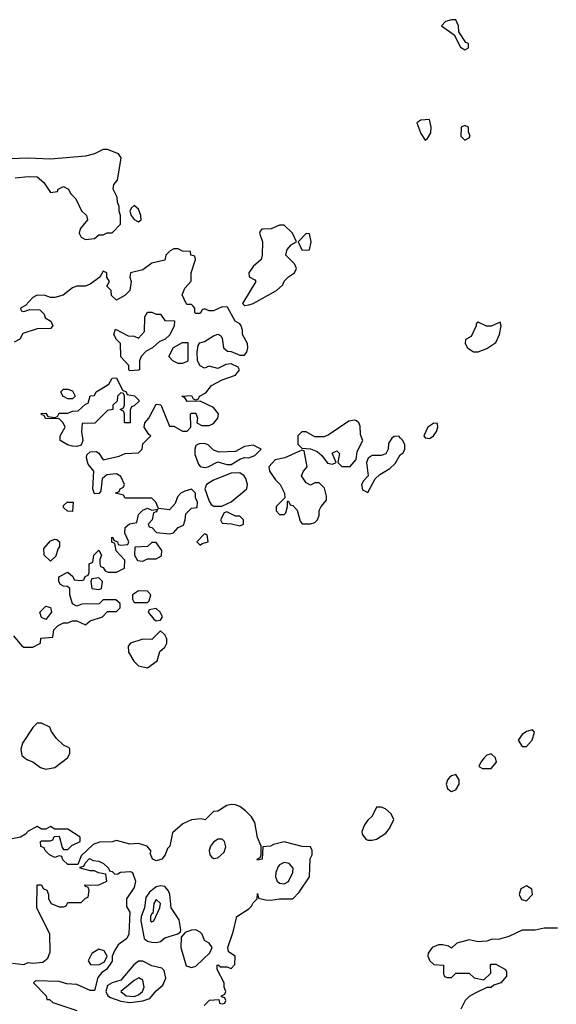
# Model space of a CAD drawing. Header units: inches. Extents: x 2701323 to 2964515, y 494916 to 722124.
# Tile 404 of 656: x 2906031 to 2908465, y 507432 to 511898. Entities that reach past the tile are written whole.
import ezdxf

# ---------------------------------------------------------------- set-up
doc = ezdxf.new("R2010")
doc.units = ezdxf.units.IN
doc.header["$MEASUREMENT"] = 0
doc.layers.add('C9500', color=7, linetype='Continuous')
doc.layers.add('C9501', color=7, linetype='Continuous')

msp = doc.modelspace()

# ---------------------------------------------------------------- linework, layer by layer
at = {"layer": 'C9500', "color": 2, "elevation": 2}
for points in [[(2906003.6, 509103.6), (2906039.6, 509059.6), (2906050, 509052), (2906090, 509052), (2906126, 509070), (2906127.3, 509092.7), (2906182, 509098), (2906186, 509130), (2906206, 509150), (2906230, 509162), (2906250, 509162), (2906270, 509172), (2906290, 509172), (2906330, 509154), (2906350, 509172), (2906406, 509190), (2906430, 509214), (2906470, 509214), (2906486, 509230), (2906486, 509250), (2906467.3, 509267.3), (2906410, 509266), (2906392, 509248), (2906312.7, 509247.3), (2906290, 509238), (2906270, 509248), (2906258, 509290), (2906258, 509318), (2906247.3, 509327.3), (2906230, 509328), (2906216.4, 509336.4), (2906208.7, 509350), (2906209, 509371), (2906250, 509392), (2906272.7, 509372.7), (2906278, 509358), (2906310, 509354), (2906322, 509358), (2906327.3, 509372.7), (2906342, 509378), (2906346, 509390), (2906346, 509430), (2906362, 509438), (2906368, 509470), (2906390, 509491.3), (2906402, 509470), (2906394, 509450), (2906394, 509430), (2906398, 509418), (2906410, 509414), (2906418, 509398), (2906432.7, 509392.7), (2906470, 509392), (2906506, 509410), (2906507.3, 509447.3), (2906468.7, 509488.7), (2906462, 509522), (2906448.4, 509528.4), (2906449, 509551), (2906454, 509550), (2906458, 509538), (2906474, 509530), (2906478, 509518), (2906490, 509514), (2906522, 509518), (2906526, 509530), (2906508.4, 509568.4), (2906510, 509594), (2906528.4, 509611.6), (2906562, 509618), (2906570, 509654), (2906590, 509674), (2906610, 509682), (2906630, 509674), (2906658, 509678), (2906650, 509666), (2906638, 509662), (2906632, 509630), (2906614, 509610), (2906618, 509598), (2906630, 509594), (2906652, 509572), (2906710, 509566), (2906728.8, 509571.2), (2906750, 509594), (2906774, 509606), (2906782, 509630), (2906784, 509656), (2906810, 509682), (2906835.3, 509684.7), (2906838, 509710), (2906828.8, 509728.8), (2906828, 509750), (2906810, 509768), (2906779.8, 509760.2), (2906762, 509750), (2906746.4, 509733.6), (2906736, 509704), (2906710, 509675.3), (2906660.4, 509680.4), (2906648, 509710), (2906630, 509728), (2906510, 509728), (2906502, 509742), (2906466, 509750), (2906482, 509758), (2906486, 509770), (2906502, 509778), (2906506, 509790), (2906490, 509826), (2906470, 509838), (2906426, 509834), (2906404.7, 509815.3), (2906399.6, 509760.4), (2906391.6, 509748.4), (2906370, 509748), (2906362, 509770), (2906368, 509850), (2906342, 509882), (2906334, 509910), (2906335.3, 509924.7), (2906350, 509938), (2906378.8, 509938.8), (2906390, 509932), (2906410, 509902), (2906482, 509918), (2906510, 509931), (2906570, 509934), (2906586, 509950), (2906590, 509974), (2906616, 510000)], [(2906316.3, 510000), (2906318, 509990), (2906310, 509968), (2906290, 509962), (2906270, 509964), (2906248, 509970), (2906215.3, 509990), (2906215.3, 510000)], [(2907292.2, 510000), (2907292.7, 509972.7), (2907310, 509954), (2907350, 509952), (2907379.8, 509939.8), (2907401, 509921), (2907426.8, 509886.8), (2907450, 509882), (2907466, 509890), (2907448.4, 509931.6), (2907470, 509942), (2907482, 509930), (2907474, 509890), (2907492, 509872), (2907530, 509871.3), (2907556.5, 509903.5), (2907561.2, 509938.8), (2907588, 509990), (2907583.6, 510000)], [(2907719.3, 510000), (2907703.6, 509976.4), (2907702, 509950), (2907691, 509929), (2907670, 509922), (2907630, 509922), (2907611.2, 509908.8), (2907604.7, 509890), (2907611.6, 509828.4), (2907590, 509806), (2907582, 509790), (2907585.4, 509765.4), (2907610, 509754), (2907644, 509816), (2907664.7, 509835.3), (2907710, 509862), (2907734.6, 509885.4), (2907756.4, 509923.6), (2907770, 509934), (2907778, 509950), (2907778, 509970), (2907768.7, 509990), (2907758.7, 510000)], [(2907880, 510000), (2907890, 509998), (2907893, 510000)], [(2906867.3, 507427.3), (2906891.6, 507451.6), (2906934, 507454), (2906938, 507438), (2906950, 507434), (2906962, 507438), (2906966, 507450), (2906962, 507462), (2906946, 507466), (2906946, 507470), (2906962, 507478), (2906966, 507490), (2906958, 507510), (2906958, 507530), (2906926, 507590), (2906926, 507610), (2906931.6, 507611.6), (2906942, 507602), (2906970, 507602), (2906990, 507594), (2907007.3, 507612.7), (2907008, 507650), (2906978, 507670), (2906975.3, 507690), (2906999.3, 507760.7), (2907015.3, 507830), (2907070, 507864.7), (2907082.7, 507877.3), (2907090, 507892), (2907108, 507910), (2907110, 507934), (2907114, 507914), (2907146.4, 507906.4), (2907170, 507904), (2907210, 507911), (2907270, 507911), (2907298.6, 507941.4), (2907345.2, 508010), (2907348.7, 508091.3), (2907358, 508110), (2907358, 508130), (2907350, 508146), (2907312.7, 508147.3), (2907230, 508169), (2907182.8, 508157.2), (2907168.7, 508148.7), (2907134, 508146), (2907130.8, 508090), (2907110, 508086), (2907108, 508090), (2907122, 508098), (2907126, 508110), (2907126, 508150), (2907109.1, 508189.1), (2907097.2, 508257.2), (2907082, 508282), (2907055.3, 508310), (2907030, 508329), (2907010, 508337.2), (2906990, 508339), (2906970, 508334), (2906930, 508308), (2906910, 508306), (2906871.6, 508268.4), (2906854, 508274), (2906810, 508269), (2906771.3, 508250), (2906724.7, 508210), (2906712, 508150), (2906701, 508139), (2906691, 508110), (2906676, 508090), (2906650, 508082.7), (2906635.3, 508090), (2906630, 508098), (2906623.1, 508116.9), (2906627.3, 508127.3), (2906608.7, 508148.7), (2906570, 508162), (2906530, 508158), (2906470, 508175.3), (2906450, 508168.7), (2906392.7, 508167.3), (2906363.6, 508156.4), (2906310, 508106), (2906294, 508066), (2906250, 508066), (2906227.3, 508087.3), (2906222, 508102), (2906210, 508106), (2906190, 508098), (2906166, 508110), (2906146, 508130), (2906142, 508142), (2906127.3, 508147.3), (2906126, 508170), (2906130, 508174), (2906170, 508174), (2906182, 508178), (2906187.3, 508192.7), (2906210, 508194), (2906223.6, 508143.6), (2906230, 508134), (2906250, 508134), (2906268, 508152), (2906306, 508170), (2906306, 508190), (2906250, 508226), (2906190, 508226), (2906170, 508238), (2906150, 508226), (2906130, 508226), (2906110, 508238), (2906070, 508218), (2906056.9, 508203.1), (2906034, 508190), (2905950, 508174)], [(2905998, 507618), (2906050, 507612), (2906070, 507622), (2906090, 507618), (2906136.5, 507623.5), (2906159.3, 507640.7), (2906169, 507670), (2906168, 507750), (2906108, 507870), (2906110, 507974), (2906130, 507974), (2906138, 507958), (2906154, 507950), (2906162, 507930), (2906162, 507910), (2906174, 507890), (2906210, 507874), (2906230, 507874), (2906242, 507878), (2906250, 507894), (2906310, 507894), (2906330, 507914), (2906342, 507918), (2906346, 507950), (2906342, 507962), (2906327.3, 507967.3), (2906326, 507974), (2906387.3, 507972.7), (2906426, 507990), (2906422, 508022), (2906388.4, 508028.4), (2906370, 508038), (2906350, 508038), (2906306, 508050), (2906306, 508054), (2906322, 508058), (2906327.3, 508072.7), (2906347.3, 508092.7), (2906363.6, 508083.6), (2906390, 508082), (2906410.9, 508070.9), (2906434, 508050), (2906438, 508038), (2906450, 508034), (2906462, 508022), (2906476.4, 508023.6), (2906488.7, 508031.3), (2906533.7, 508033.7), (2906542, 508030), (2906556, 507990), (2906550, 507962), (2906514.8, 507910), (2906516, 507876), (2906530.6, 507850), (2906526.8, 507750), (2906517.3, 507730), (2906478, 507702), (2906462, 507678), (2906451, 507650), (2906450, 507628), (2906424.7, 507590), (2906403.5, 507576.5), (2906386, 507554), (2906370, 507495.3), (2906350, 507494), (2906290, 507522), (2906244.7, 507524.7), (2906210, 507535.3), (2906102, 507538), (2906094, 507530), (2906151.2, 507471.2), (2906154, 507454), (2906166, 507454), (2906181, 507441), (2906290, 507404.7)], [(2908470, 507778), (2908410, 507778), (2908368.4, 507768.4), (2908310, 507768.7), (2908250, 507739), (2908207.3, 507727.3), (2908170, 507726), (2908150, 507718), (2908110, 507715.3), (2908070, 507724), (2908014, 507710), (2907990, 507686), (2907976.4, 507696.4), (2907950, 507702), (2907930, 507702), (2907902, 507690), (2907883.6, 507663.6), (2907882, 507650), (2907892, 507630), (2907910, 507612), (2907954, 507610), (2907954, 507570), (2907958, 507558), (2907970, 507554), (2907990, 507554), (2908010, 507574), (2908070, 507574), (2908092.7, 507552.7), (2908136.4, 507543.6), (2908167.3, 507572.7), (2908166, 507610), (2908170, 507614), (2908190, 507614), (2908234, 507590), (2908239.6, 507579.6), (2908239.6, 507560.4), (2908214, 507530), (2908181, 507519), (2908170, 507508), (2908150, 507508), (2908096.9, 507483.1), (2908070, 507468), (2908051.2, 507448.8), (2908032, 507410)]]:
    msp.add_lwpolyline(points, dxfattribs=at)
at = {"layer": 'C9500', "color": 2}
for points, elevation in [([(2906870, 509975.3), (2906845.4, 509974.6), (2906830, 509966), (2906824.7, 509950), (2906825.4, 509925.4), (2906842, 509882), (2906850, 509872), (2906870, 509866.8), (2906886, 509870), (2906930, 509892), (2906970, 509881), (2906990, 509881), (2907030, 509904.7), (2907050, 509912), (2907070, 509911.3), (2907098, 509922), (2907126, 509950), (2907090, 509968.7), (2907050, 509962), (2907010, 509939), (2906936.4, 509936.4), (2906910, 509946), (2906886, 509970)], 2), ([(2907310, 509946), (2907234, 509910), (2907190, 509902), (2907161, 509870), (2907164.7, 509850), (2907190.6, 509810.6), (2907212, 509790), (2907232, 509750), (2907234, 509730), (2907194, 509690), (2907194, 509670), (2907210, 509654), (2907230, 509654), (2907238, 509662), (2907246, 509690), (2907246, 509714), (2907250, 509714), (2907258, 509698), (2907270, 509694), (2907290, 509674), (2907303.6, 509623.6), (2907312, 509612), (2907350, 509611.3), (2907370, 509618), (2907382, 509630), (2907388.7, 509650), (2907388.8, 509671.2), (2907398, 509690), (2907422, 509718), (2907423.1, 509736.9), (2907412.9, 509772.9), (2907390, 509798), (2907370, 509798), (2907350, 509786), (2907330, 509798), (2907309.3, 509829.3), (2907318, 509850), (2907335.3, 509870), (2907322, 509942)], 2), ([(2907030, 509842), (2906990, 509841.2), (2906910, 509809), (2906878, 509790), (2906871.3, 509770), (2906890, 509714), (2906899.6, 509699.6), (2906911.6, 509691.6), (2906948.4, 509691.6), (2906970, 509702), (2906990, 509711.3), (2907062, 509770), (2907064, 509790), (2907056.5, 509816.5), (2907049.1, 509829.1)], 2), ([(2906270, 509668), (2906248.4, 509668.4), (2906230, 509686), (2906230, 509694), (2906246, 509710), (2906274, 509710)], 2), ([(2906970, 509666), (2906958, 509662), (2906942, 509630), (2906950, 509614), (2906992, 509612), (2907030, 509602), (2907046, 509610), (2907046, 509630), (2907030, 509646), (2907010, 509646)], 2), ([(2906870, 509566), (2906834, 509530), (2906850, 509514), (2906858, 509522), (2906870, 509524.7), (2906886, 509530), (2906882, 509562)], 2), ([(2906170, 509442), (2906142, 509470), (2906140.4, 509499.6), (2906170, 509534), (2906190, 509542), (2906199.6, 509539.6), (2906212, 509530), (2906211.6, 509508.4), (2906203.6, 509496.4), (2906195.3, 509464.7)], 2), ([(2906650, 509526), (2906630, 509526), (2906610, 509508), (2906554, 509506), (2906552, 509470), (2906564.7, 509444.7), (2906590, 509442), (2906610, 509452), (2906650, 509452), (2906673.6, 509466.4), (2906675.3, 509490)], 2), ([(2906390, 509366), (2906358, 509362), (2906354, 509350), (2906358, 509318), (2906390, 509314), (2906402, 509318), (2906406, 509350)], 2), ([(2906570, 509308), (2906542, 509290), (2906542, 509270), (2906550, 509254), (2906610, 509254), (2906618, 509262), (2906626, 509290), (2906610, 509306)], 2), ([(2906150, 509178), (2906130, 509186), (2906122, 509210), (2906150, 509238), (2906170, 509232), (2906176, 509210)], 2), ([(2906650, 509228), (2906618, 509222), (2906614, 509210), (2906639.6, 509179.6), (2906650, 509172), (2906670, 509174), (2906678, 509190), (2906668, 509210)], 2), ([(2906670, 509126), (2906630, 509086), (2906590, 509088.7), (2906534, 509070), (2906523.6, 509056.4), (2906524.7, 509030), (2906548, 508988), (2906570, 508966.8), (2906610, 508958.8), (2906655.3, 508990), (2906667.3, 509032.7), (2906690, 509052), (2906699, 509070), (2906699, 509090), (2906690, 509108)], 2), ([(2906130, 508708), (2906110, 508708), (2906090, 508688), (2906043.5, 508616.5), (2906036, 508590), (2906041, 508561), (2906062.8, 508542.8), (2906090, 508531.3), (2906126, 508506), (2906150, 508498), (2906190, 508506), (2906248, 508550), (2906258, 508570), (2906258, 508590), (2906255.3, 508595.3), (2906230, 508608), (2906198, 508638), (2906175.3, 508670), (2906168.4, 508688.4)], 2), ([(2908356.4, 508676.4), (2908330, 508668.7), (2908310, 508655.3), (2908291.3, 508630), (2908310, 508602), (2908330, 508602), (2908355.3, 508630), (2908366, 508666)], 2), ([(2908170, 508568.7), (2908150, 508562), (2908138, 508550), (2908122, 508530), (2908114, 508510), (2908130, 508502), (2908170, 508502), (2908194, 508530), (2908188.7, 508550)], 2), ([(2908010, 508474), (2907990, 508469), (2907979.8, 508460.2), (2907971, 508450), (2907966, 508430), (2907971.2, 508411.2), (2907982, 508402), (2907990, 508398), (2908010, 508404.7), (2908024, 508430), (2908024, 508450)], 2), ([(2907670, 508326), (2907650, 508326), (2907630, 508286), (2907610, 508268), (2907594.4, 508245.6), (2907583.5, 508216.5), (2907584, 508204), (2907600.7, 508180.7), (2907610, 508176), (2907630, 508176), (2907650, 508181), (2907692, 508208), (2907709, 508230), (2907728.7, 508270), (2907716.5, 508296.5), (2907690, 508318)], 2), ([(2906950, 508181.6), (2906930, 508181.2), (2906910, 508168.1), (2906896.9, 508150), (2906890.2, 508130), (2906893.4, 508110), (2906900.8, 508100.8), (2906910, 508093.4), (2906930, 508096.9), (2906957.8, 508122.2), (2906966.2, 508146.2), (2906960.5, 508170)], 6), ([(2907230, 508074.7), (2907210, 508065.1), (2907203.5, 508056.5), (2907192.3, 508030), (2907191.2, 508010), (2907198.3, 507990), (2907210, 507981.2), (2907230, 507978.4), (2907250, 507989), (2907269.7, 508030), (2907271.3, 508050), (2907252.7, 508070)], 6), ([(2906670, 507969.6), (2906650, 507965.6), (2906620, 507940), (2906603.4, 507916.6), (2906596.5, 507870), (2906582.2, 507830), (2906579.8, 507810), (2906595.5, 507730), (2906610, 507718.4), (2906630, 507714), (2906650, 507712.2), (2906670, 507717.1), (2906690, 507733.7), (2906748.3, 507751.7), (2906759.7, 507760.3), (2906761.6, 507770), (2906755.1, 507815.1), (2906718, 507870), (2906712.1, 507930), (2906706.3, 507946.3), (2906690, 507967)], 6), ([(2908330, 507968.7), (2908304, 507956), (2908296, 507930), (2908306.8, 507906.8), (2908330, 507901), (2908357.2, 507930), (2908354, 507954)], 2), ([(2906650, 507907), (2906638.7, 507890), (2906635.3, 507844.7), (2906630, 507844), (2906624.4, 507830), (2906624.9, 507810), (2906630, 507806), (2906639, 507810), (2906667.3, 507870), (2906669.4, 507890)], 10), ([(2906830, 507769.7), (2906810, 507768.7), (2906781.5, 507758.5), (2906762.8, 507737.2), (2906762.4, 507690), (2906786.5, 507606.5), (2906810, 507598.5), (2906830, 507605.2), (2906893.8, 507666.2), (2906903.5, 507690), (2906890, 507709.6), (2906870, 507720.9), (2906858.7, 507750), (2906850, 507759.6)], 6), ([(2906390, 507682), (2906358, 507662), (2906342, 507630), (2906352.7, 507612.7), (2906390, 507611.3), (2906410, 507622), (2906415.3, 507624.7), (2906428, 507650), (2906414.6, 507674.6)], 2), ([(2906590, 507628.1), (2906570, 507628), (2906548.2, 507611.8), (2906490, 507542), (2906450, 507529.8), (2906430, 507517.2), (2906421, 507490), (2906430.9, 507470.9), (2906442.7, 507462.7), (2906490, 507446), (2906530, 507440.1), (2906590, 507447.3), (2906621, 507459), (2906650, 507492.7), (2906680.7, 507519.3), (2906694.5, 507550), (2906686, 507586), (2906675.6, 507595.6), (2906630, 507606.6)], 6), ([(2906571.9, 507551.9), (2906550, 507539.5), (2906490.5, 507490), (2906514, 507470), (2906550, 507467.5), (2906570, 507475.3), (2906588.1, 507490), (2906595.1, 507510), (2906590, 507542)], 10)]:
    msp.add_lwpolyline(points, close=True, dxfattribs=dict(at, elevation=elevation))
at = {"layer": 'C9501', "color": 2, "elevation": 2}
for points in [[(2908010, 511898), (2907990, 511898), (2907962, 511890), (2907944.7, 511870), (2908002, 511830), (2908030, 511774), (2908050, 511762), (2908066, 511770), (2908066, 511790), (2908055.3, 511795.3), (2908023.1, 511843.1), (2908021.2, 511870)], [(2907890, 511446), (2907850, 511442), (2907832, 511430), (2907850, 511382), (2907870, 511352), (2907880.4, 511359.6), (2907895.3, 511384.7), (2907897.2, 511410)], [(2908050, 511418), (2908034, 511410), (2908032, 511370), (2908050, 511352), (2908070, 511362), (2908074, 511370), (2908066, 511390), (2908066, 511410)], [(2906550, 511055.3), (2906536.9, 511043.1), (2906531.3, 511030), (2906536, 511010), (2906550, 510991.3), (2906570, 510981), (2906582, 510990), (2906581.2, 511010), (2906570, 511038)], [(2907230, 510966), (2907210, 510966), (2907171.2, 510948.8), (2907130, 510948), (2907121, 510939), (2907118, 510930), (2907132, 510890), (2907131.3, 510830), (2907126, 510810), (2907090, 510779), (2907071, 510750), (2907071.6, 510731.6), (2907098, 510718), (2907102, 510710), (2907042, 510610), (2907050, 510602), (2907070, 510604.7), (2907090, 510611.3), (2907195.3, 510670), (2907224, 510696), (2907230, 510712), (2907250, 510732), (2907278, 510750), (2907286, 510770), (2907278, 510790), (2907238, 510830), (2907244, 510856), (2907263.1, 510876.9), (2907286, 510890), (2907268, 510930)], [(2907330, 510928), (2907294, 510890), (2907310, 510854), (2907330, 510852), (2907346, 510854), (2907353.2, 510890), (2907346, 510926)], [(2906650, 510562), (2906670, 510562), (2906690, 510534), (2906732.7, 510532.7), (2906732, 510510), (2906711.3, 510468.7), (2906691.3, 510448.7), (2906663.6, 510436.4), (2906634, 510410), (2906605.4, 510394.6), (2906582, 510370), (2906574, 510350), (2906574, 510310), (2906570, 510308), (2906530, 510306), (2906526, 510310), (2906526, 510330), (2906489.1, 510369.1), (2906488, 510430), (2906470, 510448), (2906458, 510470), (2906466, 510494), (2906523.6, 510463.6), (2906550, 510462), (2906570, 510454), (2906596.4, 510483.6), (2906598, 510550), (2906610, 510572), (2906630, 510572)], [(2908210, 510526), (2908170, 510508), (2908148.4, 510508.4), (2908110, 510526), (2908102, 510518), (2908102, 510510), (2908078.8, 510461.2), (2908052.7, 510447.3), (2908052, 510430), (2908062, 510410), (2908090, 510391.3), (2908110, 510391.3), (2908150, 510406), (2908190, 510434), (2908208, 510470), (2908215.3, 510510)], [(2906750, 510338), (2906726, 510350), (2906708, 510370), (2906728.7, 510411.3), (2906770, 510434), (2906794, 510434), (2906794, 510350), (2906790, 510348), (2906770, 510338)], [(2906250, 510178), (2906226, 510190), (2906218, 510210), (2906230, 510222), (2906250, 510222), (2906270, 510214), (2906282, 510190), (2906270, 510178)]]:
    msp.add_lwpolyline(points, close=True, dxfattribs=at)
for points in [[(2906010, 511181), (2906070, 511187.3), (2906110, 511186), (2906139.8, 511159.8), (2906170, 511114), (2906202, 511118), (2906206, 511130), (2906230, 511142), (2906252, 511130), (2906262, 511110), (2906286, 511086), (2906311.6, 511031.6), (2906334, 511010), (2906338, 510990), (2906304.7, 510950), (2906301, 510930), (2906310, 510912), (2906330, 510901), (2906370, 510906), (2906390, 510922), (2906410, 510922), (2906428.4, 510931.6), (2906450, 510932), (2906488.7, 510970), (2906488.7, 511010), (2906482, 511030), (2906482, 511050), (2906474, 511070), (2906472.7, 511092.7), (2906455.3, 511130), (2906458, 511150), (2906475.3, 511170), (2906491.7, 511271.7), (2906479, 511290), (2906430, 511309.4), (2906410, 511309.4), (2906370.4, 511289.6), (2906330, 511278.7), (2906170, 511266), (2906070, 511269.6), (2905904, 511264)], [(2906616, 510000), (2906626, 510010), (2906616.4, 510016.4), (2906595.3, 510050), (2906599, 510070), (2906617.2, 510090), (2906650, 510154), (2906671, 510151), (2906710, 510054), (2906730, 510054), (2906770, 510032), (2906790, 510032), (2906808, 510050), (2906806, 510110), (2906810, 510114), (2906830, 510114), (2906838, 510090), (2906834, 510070), (2906856.9, 510056.9), (2906890, 510057.3), (2906910, 510066.8), (2906929.2, 510090), (2906933.2, 510110), (2906910, 510139), (2906850, 510168), (2906790, 510166), (2906782, 510182), (2906766, 510190), (2906810, 510194), (2906818, 510178), (2906830, 510174), (2906842, 510178), (2906846, 510190), (2906874.6, 510205.4), (2906901.2, 510238.8), (2906950, 510264.7), (2907010, 510286), (2907028.7, 510310), (2907022, 510322), (2906990, 510337.2), (2906966.4, 510333.6), (2906930, 510315.3), (2906890, 510326), (2906870, 510318), (2906850, 510328), (2906838, 510350), (2906835.3, 510390), (2906840.4, 510419.6), (2906848, 510432), (2906870, 510438), (2906910, 510464.7), (2906930, 510471.3), (2906943.6, 510463.6), (2906950, 510454), (2906956, 510410), (2906974, 510394), (2906990, 510393), (2907030, 510376.4), (2907050, 510376.3), (2907060.7, 510390), (2907065.6, 510410), (2907064.5, 510430), (2907042, 510470), (2907042, 510490), (2907035.3, 510510), (2907030, 510518), (2907008.7, 510530), (2906973.6, 510593.6), (2906950, 510595.3), (2906910, 510578), (2906890, 510578), (2906870, 510586), (2906858, 510582), (2906850, 510566), (2906830, 510566), (2906826, 510570), (2906826, 510590), (2906818, 510598), (2906810, 510606), (2906790, 510606), (2906786, 510610), (2906768, 510650), (2906780.2, 510679.8), (2906808.7, 510711.3), (2906809.2, 510750), (2906828, 510810), (2906826, 510826), (2906808, 510830), (2906806, 510846), (2906768.8, 510848.8), (2906750, 510858), (2906730, 510858), (2906714, 510850), (2906694, 510830), (2906690, 510808), (2906630, 510794), (2906590, 510762.7), (2906534, 510750), (2906531.3, 510730), (2906536, 510710), (2906531, 510669), (2906510, 510648), (2906470, 510626), (2906447.3, 510647.3), (2906446, 510670), (2906426, 510690), (2906438, 510710), (2906426, 510730), (2906426, 510750), (2906410, 510758), (2906394, 510730), (2906350, 510698), (2906330, 510688.7), (2906290, 510688.7), (2906270, 510682), (2906228.4, 510648.4), (2906190, 510638), (2906170, 510638), (2906147.3, 510647.3), (2906110, 510648), (2906090, 510638), (2906058, 510602), (2906034, 510590), (2906038, 510578), (2906050, 510574), (2906076.4, 510583.6), (2906122, 510582), (2906142, 510562), (2906146, 510546), (2906172, 510530), (2906182, 510510), (2906170, 510498), (2906110, 510495.3), (2906046, 510474), (2906031, 510449), (2906005.4, 510434.6)], [(2906215.3, 510000), (2906215.3, 510010), (2906238, 510050), (2906228.8, 510068.8), (2906210, 510088), (2906148.4, 510088.4), (2906142, 510102), (2906130, 510106), (2906128.4, 510111.6), (2906150, 510114), (2906158, 510098), (2906190, 510094), (2906202, 510098), (2906210, 510114), (2906250, 510114), (2906270, 510122), (2906296.4, 510123.6), (2906330, 510154), (2906342, 510158), (2906350, 510192), (2906370, 510194), (2906378, 510210), (2906434.6, 510245.4), (2906450, 510272), (2906470, 510274), (2906498, 510218), (2906514, 510210), (2906518, 510198), (2906551.6, 510191.6), (2906574, 510170), (2906550, 510146), (2906538, 510142), (2906532.7, 510127.3), (2906532, 510070), (2906506, 510070), (2906506, 510110), (2906502, 510122), (2906486, 510130), (2906502, 510138), (2906506, 510150), (2906506, 510190), (2906502, 510202), (2906490, 510206), (2906474, 510190), (2906472.7, 510167.3), (2906454, 510150), (2906454, 510130), (2906430, 510126), (2906371.6, 510068.4), (2906314, 510066), (2906311.3, 510030), (2906316.3, 510000)], [(2907583.6, 510000), (2907576.4, 510016.4), (2907574.6, 510054.6), (2907569, 510069), (2907558, 510078), (2907550, 510082), (2907523.5, 510076.5), (2907430, 510014), (2907410, 510006), (2907370, 510006), (2907330, 510028), (2907310, 510028), (2907292, 510010), (2907292.2, 510000)], [(2907893, 510000), (2907908, 510010), (2907922, 510030), (2907928, 510050), (2907926, 510066), (2907910, 510068), (2907882, 510050), (2907864.7, 510010), (2907870, 510002), (2907880, 510000)], [(2907758.7, 510000), (2907750, 510008.7), (2907730, 510008), (2907719.6, 510000.4), (2907719.3, 510000)]]:
    msp.add_lwpolyline(points, dxfattribs=at)

doc.saveas('drawing.dxf')
